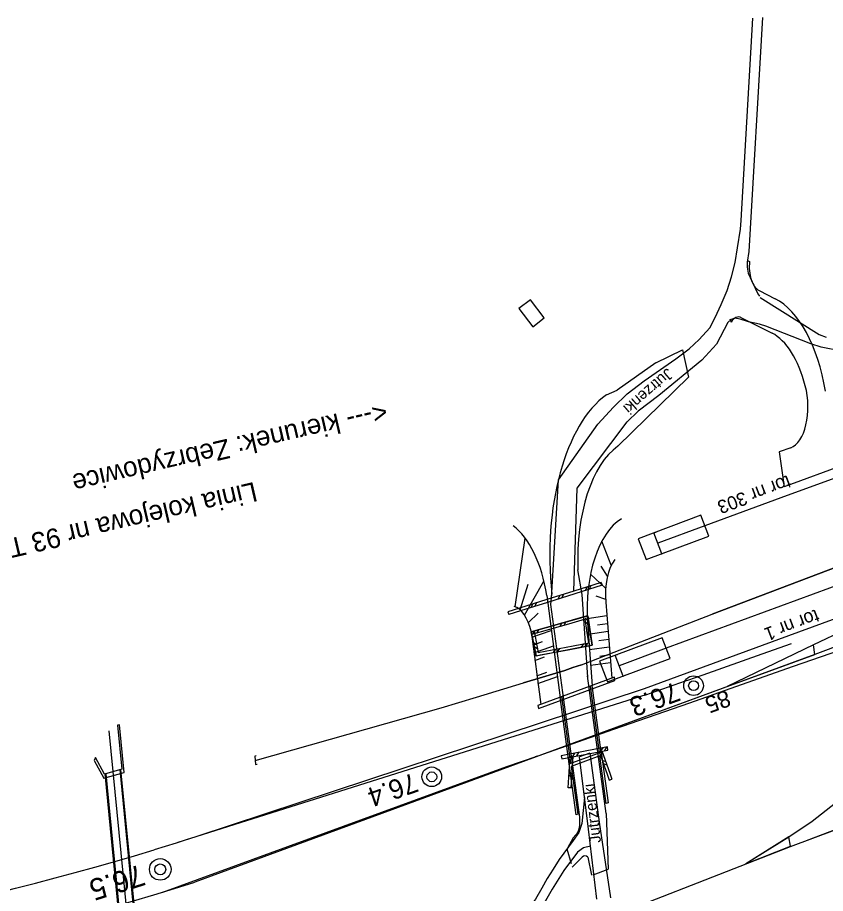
# Model space of a CAD drawing. Extents: x 6541740 to 6566395, y 5525066 to 5530361.
# Drawn here: x 6553638.7 to 6553711.2, y 5525255.7 to 5525334.2 of the extents above; entities that cross this region are included whole.
import ezdxf

# ---------------------------------------------------------------- set-up
doc = ezdxf.new("R2010")
doc.units = 0
for name, color, linetype in [('Domyślna', 7, 'Continuous'), ('ps_wymiarowanie', 7, 'Continuous'), ('TOR_PRZEK_P-komponent', 7, 'Continuous'), ('TOR_PS_OPIS_O-opisy odwodnienia', 7, 'Continuous'), ('TOR_PS_OPIS_T-symbole geometrii', 7, 'Continuous'), ('TOR_PS_OPIS_T-ukresy', 7, 'Continuous'), ('TOR_PS_T-rowy otwarte nieumocnione', 7, 'Continuous'), ('TOR_PS_T-umocnienia skarp', 7, 'Continuous'), ('TOR_PS_T-wypelnienia', 7, 'Continuous'), ('TOR_RAMKI-ramka+tabelka 1', 7, 'Continuous'), ('TOR_W-warstwa dodatkowa 2', 7, 'Continuous')]:
    doc.layers.add(name, color=color, linetype=linetype)

# ---------------------------------------------------------------- blocks, each defined once
blk = doc.blocks.new('4010_1')
at = {"layer": 'Domyślna'}
for radius in [0.75, 0.375]:
    blk.add_circle((0, 0), radius, dxfattribs=at)
blk = doc.blocks.new('koziol 15+5')
at = {"layer": 'Domyślna'}
for p, q in [((15, 1), (14.3, 1)), ((15, 1), (15, -1)), ((20, 0), (20, 1)), ((0, 0), (15, 0)), ((15, -1), (14.3, -1))]:
    blk.add_line(p, q, dxfattribs=at)
blk.add_lwpolyline([(20, 1), (0, 1), (0, -1), (20, -1)], close=True, dxfattribs=at)

msp = doc.modelspace()

# ---------------------------------------------------------------- linework, layer by layer
at = {"layer": 'ps_wymiarowanie'}
msp.add_lwpolyline([(6553684.707, 5525308.929), (6553683.668, 5525308.141), (6553684.913, 5525306.501), (6553685.952, 5525307.289)], close=True, dxfattribs=at)
at = {"layer": 'TOR_PRZEK_P-komponent'}
for p, q in [((6553714.328, 5525293.784), (6553707.182, 5525291.16)), ((6553707.182, 5525291.16), (6553700.36, 5525288.654)), ((6553713.002, 5525283.598), (6553696.886, 5525277.679)), ((6553716.614, 5525281.995), (6553707.864, 5525278.781)), ((6553716.739, 5525281.157), (6553710.099, 5525277.96)), ((6553707.864, 5525278.781), (6553694.923, 5525274.028)), ((6553713.956, 5525278.492), (6553710.224, 5525277.122)), ((6553710.224, 5525277.122), (6553654.6, 5525256.693)), ((6553710.224, 5525277.122), (6553694.502, 5525271.348)), ((6553702.363, 5525274.235), (6553710.224, 5525277.122)), ((6553694.923, 5525274.028), (6553654.682, 5525260.751)), ((6553694.502, 5525271.348), (6553681.311, 5525266.503))]:
    msp.add_line(p, q, dxfattribs=at)
for points in [[(6553710.224, 5525277.122), (6553710.099, 5525277.96), (6553702.363, 5525274.235)], [(6553654.682, 5525260.751), (6553653.924, 5525260.51), (6553652.935, 5525260.199), (6553651.946, 5525259.893), (6553650.957, 5525259.59)]]:
    msp.add_lwpolyline(points, dxfattribs=at)
for centre, major_axis, start_param, end_param in [((6553554.984, 5526208.446), (-32.89, 959.436), 3.033513, 3.274082), ((6553554.204, 5526219.468), (-33.404, 974.428), 3.035131, 3.280194)]:
    msp.add_ellipse(centre, major_axis=major_axis, ratio=0.5, start_param=start_param, end_param=end_param, dxfattribs=at)
at = {"layer": 'TOR_PS_OPIS_T-symbole geometrii'}
for p, q in [((6553704.185, 5525312.458), (6553704.369, 5525312.353)), ((6553705.222, 5525309.742), (6553706.681, 5525309.007)), ((6553702.595, 5525307.198), (6553702.724, 5525306.913)), ((6553703.65, 5525307.311), (6553706.39, 5525305.93)), ((6553695.975, 5525303.268), (6553698.355, 5525304.42)), ((6553698.355, 5525304.42), (6553698.888, 5525301.991)), ((6553695.963, 5525303.262), (6553692.489, 5525300.808)), ((6553698.888, 5525301.991), (6553692.558, 5525295.788)), ((6553691.53, 5525300.398), (6553692.489, 5525300.808)), ((6553708.071, 5525295.654), (6553707.04, 5525295.275)), ((6553707.04, 5525295.275), (6553707.464, 5525292.147)), ((6553714.32, 5525294.665), (6553707.464, 5525292.147)), ((6553689.355, 5525282.483), (6553688.972, 5525284.712)), ((6553686.553, 5525281.582), (6553686.631, 5525282.506)), ((6553689.847, 5525275.077), (6553689.355, 5525282.483)), ((6553689.133, 5525262.51), (6553686.553, 5525281.582)), ((6553691.507, 5525262.839), (6553689.835, 5525275.206)), ((6553691.507, 5525262.839), (6553691.673, 5525257.847)), ((6553687.975, 5525259.675), (6553688.362, 5525258.359)), ((6553688.458, 5525258.03), (6553689.349, 5525258.93)), ((6553689.856, 5525258.924), (6553690.201, 5525257.303)), ((6553690.339, 5525257.354), (6553691.673, 5525257.847))]:
    msp.add_line(p, q, dxfattribs=at)
msp.add_lwpolyline([(6553688.792, 5525260.926), (6553688.536, 5525260.668), (6553688.031, 5525259.731)], dxfattribs=at)
for centre, major_axis, start_param, end_param in [((6553705.412, 5525311.754), (0.113, -2.08), 4.392866, 5.998427), ((6553705.642, 5525298), (-0.617, 11.377), 4.926158, 5.998427), ((6553703.46, 5525305.298), (0.113, -2.08), 2.856834, 3.796184), ((6553705.642, 5525298), (-0.445, 8.196), 5.085874, 5.998427), ((6553707.536, 5525299.625), (-0.219, 4.037), 3.296928, 5.085874), ((6553694.98, 5525284.694), (0.902, -16.637), 3.4517, 4.816604), ((6553694.98, 5525284.694), (0.637, -11.744), 3.449273, 4.68323), ((6553688.405, 5525262.242), (-0.08, 1.468), 3.574746, 4.868729), ((6553689.639, 5525257.943), (-0.06, 1.101), 5.782537, 6.716339)]:
    msp.add_ellipse(centre, major_axis=major_axis, ratio=0.510219, start_param=start_param, end_param=end_param, dxfattribs=at)
at = {"layer": 'TOR_PS_OPIS_T-ukresy'}
msp.add_line((6553689.295, 5525276.182), (6553701.018, 5525280.733), dxfattribs=at)
for points in [[(6553727.593, 5525290.823), (6553725.244, 5525289.932), (6553713.147, 5525285.334), (6553701.018, 5525280.733)], [(6553689.295, 5525276.182), (6553688.526, 5525275.937), (6553687.79, 5525275.682), (6553684.09, 5525274.562)], [(6553685.309, 5525267.992), (6553685.143, 5525267.935)], [(6553709.473, 5525260.428), (6553711.981, 5525261.373)]]:
    msp.add_lwpolyline(points, dxfattribs=at)
at = {"layer": 'TOR_PS_T-rowy otwarte nieumocnione'}
for p, q in [((6553689.295, 5525276.182), (6553701.018, 5525280.733)), ((6553695.079, 5525273.491), (6553653.061, 5525260.239)), ((6553660.019, 5525267.615), (6553676.689, 5525272.31))]:
    msp.add_line(p, q, dxfattribs=at)
for points in [[(6553701.018, 5525280.733), (6553713.147, 5525285.334), (6553725.244, 5525289.932), (6553727.593, 5525290.823)], [(6553687.683, 5525251.946), (6553708.038, 5525259.886), (6553712.041, 5525261.396), (6553716.068, 5525262.95), (6553720.534, 5525264.692), (6553725.448, 5525266.581), (6553729.114, 5525267.952), (6553733.04, 5525269.484), (6553736.472, 5525270.789), (6553741.248, 5525272.578), (6553744.632, 5525273.83), (6553746.73, 5525274.488), (6553749.248, 5525275.068), (6553751.804, 5525275.655), (6553759.026, 5525276.811), (6553763.436, 5525277.444), (6553766.319, 5525277.902), (6553770.764, 5525278.618), (6553773.744, 5525279.084), (6553777.062, 5525279.624), (6553780.457, 5525280.104), (6553784.043, 5525280.753)], [(6553651.731, 5525255.803), (6553682.605, 5525267.065), (6553685.309, 5525267.992), (6553692.203, 5525270.402), (6553699.024, 5525272.781), (6553700.447, 5525273.28), (6553701.115, 5525273.512), (6553708.324, 5525276.048), (6553714.108, 5525278.079)], [(6553695.079, 5525273.491), (6553698.629, 5525274.733), (6553698.822, 5525274.799), (6553700.222, 5525275.298), (6553705.506, 5525277.158), (6553708.121, 5525278.081)], [(6553684.09, 5525274.562), (6553687.79, 5525275.682), (6553688.526, 5525275.937), (6553689.295, 5525276.182)], [(6553679.865, 5525273.283), (6553684.09, 5525274.562)], [(6553676.689, 5525272.31), (6553679.865, 5525273.283)], [(6553660.104, 5525268.023), (6553659.981, 5525267.985), (6553660.057, 5525267.244), (6553660.18, 5525267.282)], [(6553713.756, 5525265.092), (6553709.995, 5525262.142), (6553707.882, 5525260.732), (6553704.035, 5525258.325), (6553704.035, 5525258.325), (6553704.035, 5525258.325)]]:
    msp.add_lwpolyline(points, dxfattribs=at)
msp.add_lwpolyline([(6553704.035, 5525258.325), (6553708.048, 5525259.903), (6553707.906, 5525260.762)], close=True, dxfattribs=at)
at = {"layer": 'TOR_PS_T-umocnienia skarp'}
for p, q in [((6553691.061, 5525283.569), (6553688.619, 5525282.799)), ((6553691.061, 5525283.569), (6553691.138, 5525283.325)), ((6553688.619, 5525282.799), (6553686.178, 5525282.029)), ((6553691.138, 5525283.325), (6553688.696, 5525282.555)), ((6553689.79, 5525283.168), (6553689.622, 5525282.847)), ((6553690.135, 5525283.277), (6553689.968, 5525282.956)), ((6553686.178, 5525282.029), (6553683.737, 5525281.259)), ((6553688.696, 5525282.555), (6553686.255, 5525281.785)), ((6553687.348, 5525282.398), (6553687.181, 5525282.077)), ((6553687.693, 5525282.507), (6553687.526, 5525282.186)), ((6553683.737, 5525281.259), (6553682.693, 5525280.93)), ((6553686.255, 5525281.785), (6553683.814, 5525281.015)), ((6553684.907, 5525281.628), (6553684.74, 5525281.307)), ((6553685.252, 5525281.737), (6553685.085, 5525281.416)), ((6553682.693, 5525280.93), (6553682.77, 5525280.685)), ((6553683.814, 5525281.015), (6553682.77, 5525280.685)), ((6553689.581, 5525280.517), (6553687.12, 5525279.813)), ((6553687.12, 5525279.813), (6553684.781, 5525279.145)), ((6553688.132, 5525279.836), (6553685.671, 5525279.133)), ((6553687.54, 5525279.933), (6553687.364, 5525279.617)), ((6553687.888, 5525280.033), (6553687.712, 5525279.716)), ((6553689.905, 5525280.13), (6553689.613, 5525280.344)), ((6553689.96, 5525279.772), (6553689.668, 5525279.986)), ((6553684.781, 5525279.145), (6553684.851, 5525278.899)), ((6553685.671, 5525279.133), (6553684.851, 5525278.899)), ((6553685.079, 5525279.23), (6553684.903, 5525278.913)), ((6553685.427, 5525279.329), (6553685.251, 5525279.013)), ((6553684.975, 5525278.193), (6553685.277, 5525277.994)), ((6553689.295, 5525277.77), (6553689.499, 5525278.069)), ((6553689.651, 5525277.838), (6553689.854, 5525278.137)), ((6553685.047, 5525277.839), (6553685.349, 5525277.639)), ((6553685.578, 5525277.063), (6553688.093, 5525277.541)), ((6553686.027, 5525277.409), (6553688.542, 5525277.887)), ((6553686.78, 5525277.292), (6553686.984, 5525277.591)), ((6553687.136, 5525277.359), (6553687.34, 5525277.658)), ((6553691.02, 5525268.434), (6553691.224, 5525268.733)), ((6553691.376, 5525268.501), (6553691.58, 5525268.8)), ((6553688.251, 5525267.533), (6553688.277, 5525267.954)), ((6553688.533, 5525267.937), (6553688.277, 5525267.954)), ((6553688.505, 5525267.958), (6553688.709, 5525268.257)), ((6553688.506, 5525267.517), (6553688.533, 5525267.937)), ((6553688.86, 5525268.025), (6553689.064, 5525268.324)), ((6553690.872, 5525268.389), (6553691.113, 5525268.475)), ((6553690.872, 5525268.389), (6553691.593, 5525266.373)), ((6553691.113, 5525268.475), (6553691.834, 5525266.459)), ((6553688.101, 5525265.162), (6553688.251, 5525267.533)), ((6553688.356, 5525265.146), (6553688.506, 5525267.517)), ((6553691.145, 5525267.624), (6553691.459, 5525267.509)), ((6553691.247, 5525267.339), (6553691.561, 5525267.224)), ((6553688.413, 5525266.045), (6553688.173, 5525266.298)), ((6553688.434, 5525266.38), (6553688.194, 5525266.634)), ((6553691.593, 5525266.373), (6553691.788, 5525265.828)), ((6553691.834, 5525266.459), (6553692.029, 5525265.914)), ((6553691.788, 5525265.828), (6553692.029, 5525265.914)), ((6553688.356, 5525265.146), (6553688.101, 5525265.162))]:
    msp.add_line(p, q, dxfattribs=at)
for points in [[(6553684.788, 5525279.15), (6553689.869, 5525280.567), (6553690.25, 5525277.942), (6553685.225, 5525276.955)], [(6553687.519, 5525267.758), (6553691.668, 5525268.533), (6553691.631, 5525268.814), (6553687.463, 5525268.016)]]:
    msp.add_lwpolyline(points, close=True, dxfattribs=at)
for points in [[(6553690.185, 5525278.318), (6553689.834, 5525280.589), (6553689.581, 5525280.517)], [(6553689.779, 5525279.268), (6553689.625, 5525280.263), (6553688.132, 5525279.836)], [(6553684.781, 5525279.145), (6553685.219, 5525276.995), (6553685.578, 5525277.063)], [(6553685.032, 5525279.196), (6553685.419, 5525277.293), (6553686.027, 5525277.409)], [(6553688.542, 5525277.887), (6553689.951, 5525278.155), (6553689.779, 5525279.268)], [(6553688.093, 5525277.541), (6553690.242, 5525277.95), (6553690.185, 5525278.318)]]:
    msp.add_lwpolyline(points, dxfattribs=at)
at = {"layer": 'TOR_PS_T-wypelnienia'}
for p, q in [((6553693.381, 5525297.979), (6553694.37, 5525298.946)), ((6553690.033, 5525268.25), (6553689.126, 5525267.924))]:
    msp.add_line(p, q, dxfattribs=at)
for points in [[(6553686.602, 5525282.163), (6553687.216, 5525292.773), (6553690.748, 5525297.772), (6553692.166, 5525299.29), (6553693.396, 5525300.487), (6553694.903, 5525301.638), (6553697.762, 5525303.63), (6553698.949, 5525304.514), (6553699.857, 5525305.36), (6553700.793, 5525306.414), (6553701.293, 5525307.318), (6553701.833, 5525308.492), (6553702.353, 5525309.756), (6553702.761, 5525310.984), (6553703.072, 5525312.278), (6553703.293, 5525313.574), (6553703.547, 5525315.248), (6553703.624, 5525316.039), (6553704.67, 5525334.168)], [(6553705.546, 5525334.236), (6553704.295, 5525313.252), (6553704.151, 5525312.293), (6553704.147, 5525311.855), (6553704.246, 5525311.308), (6553704.609, 5525310.545), (6553705.127, 5525309.469), (6553705.261, 5525309.241)], [(6553733.101, 5525312.251), (6553732.385, 5525311.872), (6553732.019, 5525313.915), (6553730.987, 5525313.026), (6553729.243, 5525311.158), (6553726.72, 5525309.089), (6553725.962, 5525308.649), (6553725.054, 5525308.454), (6553722.469, 5525308.761), (6553721.187, 5525308.684), (6553719.801, 5525307.928), (6553718.136, 5525306.784), (6553717.229, 5525306.08), (6553715.823, 5525305.055), (6553712.626, 5525304.322), (6553710.806, 5525304.68), (6553709.877, 5525304.979), (6553705.829, 5525306.556)], [(6553705.316, 5525309.139), (6553710.605, 5525305.798), (6553711.254, 5525305.578)], [(6553705.913, 5525306.531), (6553705.276, 5525306.722), (6553704.263, 5525306.954), (6553703.539, 5525307.177), (6553703.044, 5525307.279), (6553702.731, 5525307.165), (6553702.424, 5525306.886), (6553701.411, 5525304.952), (6553700.099, 5525303.499), (6553696.231, 5525300.351), (6553694.37, 5525298.946)], [(6553688.619, 5525282.799), (6553688.906, 5525292.032), (6553693.381, 5525297.979)], [(6553690.658, 5525255.163), (6553689.912, 5525261.437), (6553689.126, 5525267.924)], [(6553690.033, 5525268.25), (6553690.887, 5525262.056), (6553691.908, 5525255.282)], [(6553689.568, 5525264.272), (6553689.335, 5525261.965), (6553689.058, 5525261.13), (6553688.544, 5525260.425), (6553687.297, 5525258.731), (6553686.745, 5525257.852)], [(6553690.092, 5525259.917), (6553689.462, 5525259.764), (6553688.935, 5525259.391), (6553687.705, 5525257.721), (6553686.955, 5525256.527)], [(6553686.745, 5525257.852), (6553686.226, 5525257.025), (6553685.736, 5525256.164), (6553685.174, 5525255.175), (6553684.279, 5525253.978), (6553683.511, 5525252.892), (6553682.81, 5525252.333)], [(6553686.955, 5525256.527), (6553686.661, 5525256.058), (6553685.592, 5525254.177), (6553684.672, 5525252.947), (6553683.854, 5525251.791), (6553682.989, 5525251.1)]]:
    msp.add_lwpolyline(points, dxfattribs=at)
at = {"layer": 'TOR_W-warstwa dodatkowa 2'}
for p, q in [((6553683.344, 5525281.374), (6553684.234, 5525287.555)), ((6553691.965, 5525285.108), (6553691.125, 5525287.286)), ((6553691.46, 5525283.058), (6553690.1, 5525284.303)), ((6553691.618, 5525284.128), (6553691.057, 5525285.018)), ((6553684.192, 5525280.631), (6553685.92, 5525283.69)), ((6553683.789, 5525281.107), (6553684.52, 5525283.426)), ((6553686.175, 5525282.39), (6553687.386, 5525273.22)), ((6553691.462, 5525282.027), (6553690.604, 5525282.346)), ((6553691.481, 5525281.798), (6553692.002, 5525274.974)), ((6553684.526, 5525279.976), (6553685.399, 5525280.81)), ((6553691.575, 5525280.562), (6553689.789, 5525280.313)), ((6553689.818, 5525279.934), (6553690.248, 5525274.306)), ((6553691.629, 5525279.863), (6553690.735, 5525279.738)), ((6553684.768, 5525279.187), (6553685.635, 5525272.624)), ((6553684.839, 5525278.648), (6553686.586, 5525279.272)), ((6553691.682, 5525279.163), (6553689.895, 5525278.914)), ((6553684.93, 5525277.958), (6553685.804, 5525278.27)), ((6553691.736, 5525278.464), (6553690.842, 5525278.339)), ((6553685.021, 5525277.268), (6553686.769, 5525277.892)), ((6553691.789, 5525277.765), (6553690.002, 5525277.515)), ((6553685.112, 5525276.578), (6553685.986, 5525276.89)), ((6553691.842, 5525277.065), (6553690.949, 5525276.94)), ((6553691.896, 5525276.366), (6553690.109, 5525276.116)), ((6553685.295, 5525275.198), (6553686.168, 5525275.509)), ((6553685.386, 5525274.507), (6553687.133, 5525275.131)), ((6553690.895, 5525268.305), (6553690.088, 5525274.273)), ((6553691.053, 5525268.363), (6553690.246, 5525274.331)), ((6553688.348, 5525267.37), (6553687.541, 5525273.338)), ((6553688.191, 5525267.312), (6553687.383, 5525273.28)), ((6553649.168, 5525247.189), (6553646.913, 5525270.276)), ((6553690.976, 5525267.71), (6553690.934, 5525268.017)), ((6553648.217, 5525249.526), (6553646.569, 5525266.397)), ((6553648.286, 5525249.599), (6553646.643, 5525266.418)), ((6553649.544, 5525249.964), (6553647.901, 5525266.782)), ((6553649.618, 5525249.985), (6553647.975, 5525266.804))]:
    msp.add_line(p, q, dxfattribs=at)
for points in [[(6553692.245, 5525275.065), (6553685.39, 5525272.548), (6553685.429, 5525272.259), (6553692.282, 5525274.776)], [(6553648.264, 5525266.531), (6553647.846, 5525270.811), (6553647.674, 5525270.761), (6553648.058, 5525266.828), (6553646.487, 5525266.373), (6553645.689, 5525267.857), (6553645.574, 5525267.609), (6553646.449, 5525266.006)]]:
    msp.add_lwpolyline(points, close=True, dxfattribs=at)
msp.add_lwpolyline([(6553688.96, 5525262.796), (6553688.815, 5525262.742), (6553688.191, 5525267.312), (6553691.053, 5525268.363), (6553691.677, 5525263.795), (6553691.519, 5525263.736), (6553690.934, 5525268.017), (6553688.376, 5525267.077), (6553688.96, 5525262.796)], dxfattribs=at)
for centre, major_axis, start_param, end_param in [((6553694.584, 5525280.294), (-0.507, 9.353), 0.258852, 1.581567), ((6553681.916, 5525280.523), (-0.47, 8.674), 4.901582, 5.895239), ((6553693.458, 5525282.251), (-0.213, 3.927), 0.510272, 1.658831), ((6553683.179, 5525278.027), (-0.184, 3.401), 5.032715, 6.135294)]:
    msp.add_ellipse(centre, major_axis=major_axis, ratio=0.510219, start_param=start_param, end_param=end_param, dxfattribs=at)

# ---------------------------------------------------------------- block references
at = {"layer": 'TOR_PRZEK_P-komponent', "xscale": 0.2999999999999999, "rotation": -159.5035582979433}
for p in [(6553700.36, 5525288.654), (6553696.886, 5525277.679)]:
    msp.add_blockref('koziol 15+5', p, dxfattribs=at)
at = {"layer": 'TOR_RAMKI-ramka+tabelka 1'}
for p, xscale, yscale, rotation in [((6553699.345, 5525274.312), 1.175388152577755, 1.1753881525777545, -7.7666346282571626), ((6553675.863, 5525266.137), 1.1753881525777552, 1.1753881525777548, -8.582706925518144), ((6553651.5, 5525257.835), 1.2929269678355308, 1.2929269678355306, -10.260593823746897)]:
    msp.add_blockref('4010_1', p, dxfattribs=dict(at, xscale=xscale, yscale=yscale, rotation=rotation))

# ---------------------------------------------------------------- texts
at = {"layer": 'TOR_PS_OPIS_O-opisy odwodnienia'}
for s, height, rotation, p in [('tor nr 303', 1.2, 200.65486, (6553707.799, 5525293.227)), ('tor nr 1', 1.2, 200.65486, (6553710.336, 5525281.194)), ('85', 1.5, 200.1668, (6553702.325, 5525273.972))]:
    msp.add_text(s, height=height, rotation=rotation, dxfattribs=at).set_placement(p)
at = {"layer": 'TOR_PS_T-wypelnienia'}
for s, height, rotation, p in [('Jutrzenki', 1, 221.02302, (6553696.988, 5525302.845)), ('<--- kierunek: Zebrzydowice', 1.74986, 193.04807, (6553671.659, 5525299.744)), ('Linia kolejowa nr 93 Trzebinia - Zebrzydowice', 1.74986, 193.04807, (6553659.949, 5525292.602)), ('Jutrzenki', 1, 96.98242, (6553691.052, 5525260.259))]:
    msp.add_text(s, height=height, rotation=rotation, dxfattribs=at).set_placement(p)
at = {"layer": 'TOR_RAMKI-ramka+tabelka 1'}
for s, height, rotation, p in [('76.3', 1.7465, 199.90521, (6553697.717, 5525274.676)), ('76.4', 1.7465, 199.08914, (6553674.237, 5525266.523)), ('76.5', 1.9212, 197.41125, (6553649.732, 5525258.314))]:
    msp.add_text(s, height=height, rotation=rotation, dxfattribs=at).set_placement(p)

doc.saveas('drawing.dxf')
